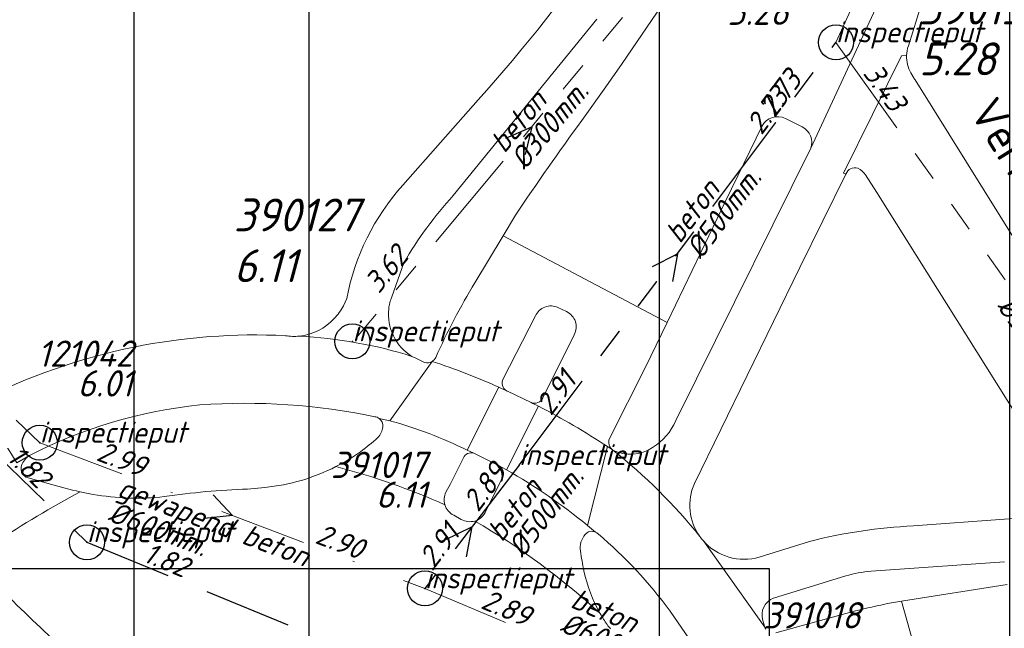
# Model space of a CAD drawing. Extents: x 148869 to 161638, y 453607 to 469810.
# Tile 316 of 656: x 155241 to 155298, y 461879 to 461914. Entities that reach past the tile are written whole.
import ezdxf
from ezdxf.enums import TextEntityAlignment as Align

# ---------------------------------------------------------------- set-up
doc = ezdxf.new("R2010")
doc.units = 0
doc.header["$PDMODE"] = 32
doc.header["$PDSIZE"] = 2
for name, pattern in [('RI-GWA', [18.45, 6, -1.8, 1.75, -1.8, 1.75, -1.8, 1.75, -1.8]), ('RI-HWA', [7.4, 5, -2.4]), ('RI-VWA', [11, 5, -3, 0, -3])]:
    doc.linetypes.add(name, pattern=pattern)
doc.layers.get('0').update_dxf_attribs({"linetype": 'CONTINUOUS'})
doc.layers.get('DEFPOINTS').update_dxf_attribs({"linetype": 'CONTINUOUS'})
for name, color, linetype in [('2022 hatch', 10, 'CONTINUOUS'), ('2024 hatch', 160, 'CONTINUOUS'), ('B-OI-RI-BOB-T18-niet meenemen', 252, 'CONTINUOUS'), ('B-OI-RI-DIAMETER-T18-niet meenemen', 252, 'CONTINUOUS'), ('B-OI-RI-GWA_TRANSPORTLEIDING-G-niet meenemen', 252, 'RI-GWA'), ('B-OI-RI-HWA-PUTDEKSELHOOGTE-T25-niet meenemen', 252, 'CONTINUOUS'), ('B-OI-RI-HWA_TRANSPORTLEIDING-G-niet meenemen', 252, 'RI-HWA'), ('B-OI-RI-MATERIAAL-T18-niet meenemen', 252, 'CONTINUOUS'), ('B-OI-RI-STROOMRICHTING-S-niet meenemen', 252, 'CONTINUOUS'), ('B-OI-RI-VWA_PUTDEKSELHOOGTE-T25-niet meenemen', 252, 'CONTINUOUS'), ('gemengd', 252, 'CONTINUOUS'), ('gs dwa', 252, 'CONTINUOUS'), ('gs rwa', 252, 'CONTINUOUS')]:
    doc.layers.add(name, color=color, linetype=linetype)
for name, color, linetype, lineweight in [('B-OI-RI-GWA-MATERIAAL-T18', 10, 'CONTINUOUS', 18), ('B-OI-RI-GWA-PUTDEKSELHOOGTE-T25', 10, 'CONTINUOUS', 25), ('B-OI-RI-GWA_BOB-T18', 10, 'CONTINUOUS', 18), ('B-OI-RI-GWA_DIAMETER-T18', 10, 'CONTINUOUS', 18), ('B-OI-RI-GWA_PUTNUMMER-T18', 10, 'CONTINUOUS', 18), ('B-OI-RI-GWA_RIOOLPUT-S', 10, 'CONTINUOUS', 25), ('B-OI-RI-GWA_TRANSPORTLEIDING-G', 10, 'RI-GWA', 18), ('B-OI-RI-STROOMRICHTING-S', 252, 'CONTINUOUS', 25), ('B-OI-RI-VWA_TRANSPORTLEIDING-G-niet meenemen', 252, 'RI-VWA', 18), ('B-RO-OG-TOPOGRAFIE-T18', 2, 'CONTINUOUS', 18), ('B-RO-VH-VERHARDING_ASFALT-GV', 251, 'CONTINUOUS', 18)]:
    doc.layers.add(name, color=color, linetype=linetype, lineweight=lineweight)
doc.styles.add('iso15', font='ISO.shx', dxfattribs={"oblique": 15})
doc.styles.add('NLCS-ISO-M200-T18', font='NLCS-ISO.ttf', dxfattribs={"height": 0.36})
doc.styles.add('NLCS-ISO-M500-T18_CURSIEF', font='NLCS-ISO.ttf', dxfattribs={"oblique": 15, "height": 0.9})
doc.styles.add('NLCS-ISO-M750-T25_CURSIEF', font='NLCS-ISO.ttf', dxfattribs={"oblique": 15, "height": 1.875})
doc.styles.add('NLCS-ISO-M750_CURSIEF', font='NLCS-ISO.ttf', dxfattribs={"oblique": 15})

# ---------------------------------------------------------------- blocks, each defined once
blk = doc.blocks.new('ACMAP_ANN_TEMPLATE_gwa-diam')
at = {"color": 0, "linetype": 'ByBlock', "style": 'NLCS-ISO-M500-T18_CURSIEF', "oblique": 15}
blk.add_attdef('gwa-diam', (-2.2, -1.3), '', height=1.2, dxfattribs=at)
blk = doc.blocks.new('ACMAP_ANN_TEMPLATE_gwa-materiaal')
at = {"color": 0, "linetype": 'ByBlock', "style": 'NLCS-ISO-M500-T18_CURSIEF', "oblique": 15}
blk.add_attdef('gwa-mat', (-2.2, 0.2), '', height=1.2, dxfattribs=at)
blk = doc.blocks.new('ACMAP_ANN_TEMPLATE_gwa-nap-l')
at = {"color": 0, "linetype": 'ByBlock', "style": 'NLCS-ISO-M500-T18_CURSIEF', "oblique": 15}
blk.add_attdef('gwa-nap-l', (2.3, 0.2), '', height=1.2, dxfattribs=at)
blk = doc.blocks.new('ACMAP_ANN_TEMPLATE_gwa-nap-r')
at = {"color": 0, "linetype": 'ByBlock', "style": 'NLCS-ISO-M500-T18_CURSIEF', "oblique": 15}
blk.add_attdef('gwa-nap-r', (-5.6, 0.2), '', height=1.2, dxfattribs=at)
blk = doc.blocks.new('ACMAP_ANN_TEMPLATE_type knoop')
at = {"layer": 'DEFPOINTS', "style": 'NLCS-ISO-M500-T18_CURSIEF', "oblique": 15}
blk.add_attdef('type_knoop', (0, 0), '', height=1.2, dxfattribs=at)
blk = doc.blocks.new('ACMAP_ANN_TEMPLATE_gwa-puth')
at = {"color": 0, "linetype": 'ByBlock', "style": 'NLCS-ISO-M750-T25_CURSIEF', "oblique": 15}
blk.add_attdef('gwa-puth', (3, -5), '', height=1.875, dxfattribs=at)
blk = doc.blocks.new('ACMAP_ANN_TEMPLATE_gwa-putnr')
at = {"color": 0, "linetype": 'ByBlock', "style": 'NLCS-ISO-M750-T25_CURSIEF', "oblique": 15}
blk.add_attdef('gwa-putnr', (3, -2.1), '', height=1.875, dxfattribs=at)
blk = doc.blocks.new('ACMAP_ANN_TEMPLATE_diam')
at = {"color": 0, "linetype": 'ByBlock', "style": 'iso15', "oblique": 15}
blk.add_attdef('diam', (0.5, -1.3), '', height=1.2, dxfattribs=at)
blk = doc.blocks.new('ACMAP_ANN_TEMPLATE_mat')
at = {"color": 0, "linetype": 'ByBlock', "style": 'iso15', "oblique": 15}
blk.add_attdef('mat', (0.5, 0.2), '', height=1.2, dxfattribs=at)
blk = doc.blocks.new('ACMAP_ANN_TEMPLATE_nap-l')
at = {"color": 0, "linetype": 'ByBlock', "style": 'iso15', "oblique": 15}
blk.add_attdef('nap-l', (3.3, 0.2), '', height=1.2, dxfattribs=at)
blk = doc.blocks.new('ACMAP_ANN_TEMPLATE_nap-r')
at = {"color": 0, "linetype": 'ByBlock', "style": 'iso15', "oblique": 15}
blk.add_attdef('nap-r', text='', height=1.2, dxfattribs=at).set_placement((-4.1, 0.2), align=Align.RIGHT)
blk = doc.blocks.new('ACMAP_ANN_TEMPLATE_puth-gem')
blk = doc.blocks.new('ACMAP_ANN_TEMPLATE_puth-dwa')
at = {"color": 0, "linetype": 'ByBlock', "style": 'iso15', "oblique": 15}
blk.add_attdef('puth-dwa', text='', height=1.5, dxfattribs=at).set_placement((2.7, 1), align=Align.RIGHT)
blk = doc.blocks.new('ACMAP_ANN_TEMPLATE_putnr-dwa')
at = {"color": 0, "linetype": 'ByBlock', "style": 'iso15', "oblique": 15}
blk.add_attdef('putnr-dwa', text='', height=1.5, dxfattribs=at).set_placement((2.7, 2.7), align=Align.RIGHT)

msp = doc.modelspace()

# ---------------------------------------------------------------- hatches: boundary and pattern name
at = {"layer": '2022 hatch'}
h = msp.add_hatch(dxfattribs=at)
h.set_pattern_fill('ANSI31', color=256, scale=19.992, angle=45)
h.set_pattern_definition([(90, (0, 0), (-19.992, 0), [])])
h.paths.add_polyline_path([(155957.388, 462199.724), (155824.598, 462339.47), (155809.402, 462364.77), (155712.061, 462492.349), (155741.324, 462534.936), (155724.447, 462653.497), (155647.562, 462844.836), (155571.032, 462835.784), (155539.498, 462940.928), (155214.406, 462860.043), (154975.035, 462800.215), (154771.747, 462639.509), (154795.059, 462617.836), (154687.68, 462525.32), (154739.275, 462359.608), (154777.217, 462294.152), (154815.258, 462238.263), (154900.318, 462169.47), (154928.549, 462144.027), (154992.389, 461993.67), (155064.085, 461959.845), (155069.754, 461944.783), (155080.623, 461929.02), (155099.543, 461841.435), (155124.54, 461788.653), (155176.213, 461747.526), (155253.101, 461670.144), (155301.179, 461625.416), (155386.96, 461536.3), (155426.743, 461562.755), (155670.404, 461472.539), (155778.97, 461514.91), (155823.821, 461578.908), (155914.942, 461739.532), (155884.36, 461781.396), (155900.671, 461812.327), (155940.194, 461941.246), (155946.895, 461971.718), (155993.497, 462030.178), (155993.118, 462149.221)])
at = {"layer": '2024 hatch'}
h = msp.add_hatch(dxfattribs=at)
h.set_pattern_fill('ANSI31', color=256, scale=29.988, angle=45)
h.set_pattern_definition([(90, (0, 0), (-29.988, 0), [])])
h.paths.add_polyline_path([(154831.694, 462220.786), (155444.64, 461906.596), (155731.699, 461985.627), (155857.303, 461818.438), (156014.781, 461601.834), (156060.402, 461536.419), (156081.902, 461465.462), (156157.242, 461082.374), (155797.145, 460855.732), (155567.09, 461168.914), (155534.07, 461230.342), (155509.317, 461273.713), (155475.227, 461315.96), (155413.292, 461389.046)])

# ---------------------------------------------------------------- linework, layer by layer
at = {"layer": 'B-OI-RI-GWA_RIOOLPUT-S', "color": 251}
for p in [(155287.95, 461912.86), (155260.35, 461895.79)]:
    msp.add_point(p, dxfattribs=at)
at = {"layer": 'B-OI-RI-GWA_TRANSPORTLEIDING-G', "color": 251}
for p, q in [((155287.95, 461912.86), (155305.17, 461950.96)), ((155280.75, 461920.27), (155260.42, 461895.81)), ((155269.86, 461888.73), (155287.95, 461912.86)), ((155287.95, 461912.86), (155310.91, 461880.66))]:
    msp.add_line(p, q, dxfattribs=at)
at = {"layer": 'B-OI-RI-GWA_TRANSPORTLEIDING-G-niet meenemen'}
for q in [(155287.95, 461912.86), (155264.49, 461881.69)]:
    msp.add_line((155269.86, 461888.73), q, dxfattribs=at)
at = {"layer": 'B-OI-RI-HWA_TRANSPORTLEIDING-G-niet meenemen'}
for p, q in [((155185.95, 461941.6), (155245.2, 461884.33)), ((155245.2, 461884.33), (155281.02, 461869.57))]:
    msp.add_line(p, q, dxfattribs=at)
at = {"layer": 'B-OI-RI-STROOMRICHTING-S', "color": 251}
msp.add_lwpolyline([(155269.105, 461907.39), (155270.585, 461908.04), (155270.215, 461906.47)], dxfattribs=at)
at = {"layer": 'B-OI-RI-STROOMRICHTING-S-niet meenemen'}
for points in [[(155277.47, 461900.07), (155278.9, 461900.79), (155278.62, 461899.21)], [(155252.41, 461887.03), (155253.5, 461885.85), (155251.9, 461885.69)], [(155265.61, 461884.44), (155267.17, 461885.21), (155266.85, 461883.5)]]:
    msp.add_lwpolyline(points, dxfattribs=at)
at = {"layer": 'B-OI-RI-VWA_TRANSPORTLEIDING-G-niet meenemen'}
for p, q in [((155184.97, 461944.95), (155242.51, 461890.01)), ((155242.51, 461890.01), (155264.49, 461881.69)), ((155264.49, 461881.69), (155284.87, 461873.08))]:
    msp.add_line(p, q, dxfattribs=at)
at = {"layer": 'B-RO-VH-VERHARDING_ASFALT-GV', "flags": 128}
for points in [[(155321.239, 461982.374), (155317.973, 461974.349), (155313.93, 461965.44), (155311.157, 461958.938), (155309.55, 461955.284), (155308.345, 461952.49), (155304.656, 461944.347), (155302.241, 461939.041), (155299.36, 461933.121), (155296.42, 461927.23), (155294.077, 461922.736), (155293.883, 461922.363), (155291.715, 461918.014), (155290.592, 461915.621), (155286.517, 461906.815), (155279.986, 461893.651), (155278.803, 461891.268)], [(155292.081, 461912.658), (155293.57, 461917.476), (155295.495, 461921.521), (155296.228, 461923.071), (155297.274, 461925.048), (155299.66, 461929.749), (155302.4, 461935.365)], [(155281.199, 461919.689), (155275.707, 461911.595), (155274.715, 461910.198), (155273.44, 461908.393)], [(155286.517, 461906.815), (155290.592, 461915.621)], [(155266.103, 461904.115), (155274.305, 461914.183)], [(155279.87, 461887.688), (155285.886, 461900.004), (155288.517, 461905.339), (155288.374, 461905.404), (155291.687, 461912.102), (155291.981, 461912.104)], [(155291.981, 461912.104), (155291.687, 461912.102), (155288.374, 461905.404), (155288.517, 461905.339)], [(155292.415, 461910.802), (155292.226, 461911.129)], [(155306.542, 461888.242), (155306.109, 461888.842), (155292.47, 461910.714)], [(155267.524, 461909.573), (155263.228, 461904.713)], [(155285.067, 461908.516), (155286.021, 461908.04)], [(155269.658, 461902.992), (155268.953, 461901.818), (155278.313, 461896.867), (155281.646, 461903.791), (155283.736, 461908.105)], [(155289.644, 461905.309), (155290.287, 461904.29), (155299.96, 461888.854)], [(155275.025, 461890.247), (155277.102, 461894.363), (155277.387, 461894.941), (155278.313, 461896.867), (155268.953, 461901.818), (155267.346, 461899.14)], [(155262.606, 461898.329), (155263.278, 461900.272)], [(155260.028, 461898.245), (155259.846, 461897.83)], [(155272.082, 461897.723), (155272.569, 461897.49)], [(155268.954, 461893.657), (155270.792, 461897.242)], [(155273.003, 461896.169), (155271.213, 461892.572)], [(155264.468, 461894.589), (155263.969, 461894.832), (155263.752, 461894.937)], [(155261.881, 461891.39), (155262.494, 461891.267), (155264.905, 461894.646)], [(155264.905, 461894.646), (155262.494, 461891.267)], [(155266.904, 461889.582), (155268.711, 461893.174)], [(155269.153, 461892.971), (155268.711, 461893.174), (155266.904, 461889.582), (155267.274, 461889.411), (155268.725, 461888.692)], [(155268.711, 461893.174), (155269.153, 461892.971)], [(155270.547, 461892.303), (155269.21, 461892.945)], [(155239.027, 461892.363), (155239.089, 461892.226), (155239.097, 461892.21), (155241.204, 461888.854), (155241.923, 461889.287)], [(155268.725, 461888.692), (155269.147, 461888.457), (155270.971, 461892.089)], [(155270.971, 461892.089), (155269.147, 461888.457)], [(155262.494, 461891.267), (155261.881, 461891.39)], [(155274.91, 461889.79), (155273.774, 461885.284)], [(155273.774, 461885.284), (155274.91, 461889.79)], [(155274.91, 461889.79), (155275.204, 461889.593)], [(155275.217, 461889.584), (155275.204, 461889.593), (155274.91, 461889.79)], [(155241.923, 461889.287), (155241.204, 461888.854)], [(155267.274, 461889.411), (155266.904, 461889.582)], [(155265.687, 461887.183), (155265.945, 461887.664), (155266.683, 461889.143)], [(155269.147, 461888.457), (155268.725, 461888.692)], [(155243.112, 461887.646), (155241.708, 461888.05)], [(155268.915, 461887.996), (155268.146, 461886.468), (155267.92, 461886.019)], [(155255.361, 461887.457), (155254.372, 461887.361)], [(155266.565, 461885.632), (155266.138, 461885.867)], [(155310.437, 461885.141), (155300.188, 461885.825), (155297.572, 461885.647), (155292.367, 461885.257)], [(155283.882, 461879.472), (155280.381, 461884.403)], [(155280.381, 461884.403), (155283.882, 461879.472), (155283.767, 461879.866)], [(155286.449, 461884.378), (155283.575, 461883.478)], [(155289.954, 461882.668), (155297.567, 461883.206)], [(155284.393, 461881.14), (155288.511, 461882.401)], [(155297.729, 461881.913), (155291.684, 461880.962), (155294.551, 461870.803)], [(155288.1, 461868.852), (155292.976, 461870.308), (155293.405, 461870.443), (155294.551, 461870.803), (155291.684, 461880.962), (155290.899, 461880.838), (155290.503, 461880.745)], [(155278.482, 461880.395), (155279.567, 461878.815)], [(155289.323, 461880.477), (155289.062, 461880.404), (155284.521, 461879.152)]]:
    msp.add_lwpolyline(points, dxfattribs=at)
at = {"layer": 'B-RO-VH-VERHARDING_ASFALT-GV'}
for points in [[(155281.088, 461929.2, -0.062994), (155267.524, 461909.573)], [(155291.981, 461912.104, -0.075944), (155292.081, 461912.658)], [(155292.226, 461911.129, -0.136308), (155291.981, 461912.104)], [(155292.47, 461910.714, -0.034729), (155292.415, 461910.802)], [(155273.44, 461908.393, 0.011021), (155269.658, 461902.992)], [(155283.736, 461908.105, -0.40191), (155285.067, 461908.516)], [(155286.021, 461908.04, -0.365602), (155286.517, 461906.815)], [(155288.517, 461905.339, -0.412278), (155289.2, 461905.683)], [(155289.2, 461905.683, -0.09792), (155289.644, 461905.309)], [(155263.228, 461904.713, 0.136961), (155260.028, 461898.245)], [(155263.278, 461900.272, -0.051623), (155266.103, 461904.115)], [(155267.346, 461899.14, 0.031122), (155265.105, 461894.879)], [(155262.427, 461897.654, -0.085137), (155262.606, 461898.329)], [(155259.846, 461897.83, -0.080754), (155259.303, 461897.098)], [(155263.752, 461894.937, -0.291906), (155262.427, 461897.654)], [(155270.792, 461897.242, -0.422173), (155272.082, 461897.723)], [(155259.303, 461897.098, -0.189247), (155257.323, 461896.091)], [(155272.569, 461897.49, -0.437346), (155273.003, 461896.169)], [(155256.528, 461896.119, 0.062782), (155247.878, 461895.464)], [(155257.323, 461896.091, -0.065461), (155256.528, 461896.119)], [(155257.323, 461896.091, -0.063456), (155263.752, 461894.937)], [(155263.752, 461894.937, 0.063456), (155257.323, 461896.091)], [(155247.878, 461895.464, 0.067917), (155239.027, 461892.363)], [(155265.105, 461894.879, -0.149777), (155264.905, 461894.646)], [(155264.905, 461894.646, -0.221486), (155264.468, 461894.589)], [(155264.905, 461894.646, -0.027604), (155268.711, 461893.174)], [(155268.711, 461893.174, 0.027604), (155264.905, 461894.646)], [(155269.153, 461892.971, -0.415189), (155268.954, 461893.657)], [(155269.21, 461892.945, -0.035669), (155269.153, 461892.971)], [(155271.213, 461892.572, -0.422184), (155270.547, 461892.303)], [(155241.923, 461889.287, -0.092324), (155251.652, 461892.171)], [(155251.652, 461892.171, -0.068973), (155261.627, 461891.491)], [(155270.547, 461892.303, -0.003759), (155270.971, 461892.089)], [(155270.971, 461892.089, 0.003759), (155270.547, 461892.303)], [(155270.971, 461892.089, -0.02787), (155274.91, 461889.79)], [(155274.91, 461889.79, 0.02787), (155270.971, 461892.089)], [(155261.627, 461891.491, -0.137907), (155261.881, 461891.39)], [(155262.079, 461890.913, -0.162676), (155261.803, 461890.298)], [(155261.881, 461891.39, -0.271823), (155262.079, 461890.913)], [(155262.494, 461891.267, -0.04576), (155266.904, 461889.582)], [(155266.904, 461889.582, 0.04576), (155262.494, 461891.267)], [(155278.803, 461891.268, -0.157532), (155277.488, 461889.739)], [(155261.803, 461890.298, -0.028318), (155260.806, 461889.496)], [(155275.204, 461889.593, -0.362048), (155275.025, 461890.247)], [(155277.488, 461889.739, -0.266454), (155275.217, 461889.584)], [(155241.468, 461888.71, -0.172363), (155241.923, 461889.287)], [(155260.806, 461889.496, -0.036524), (155259.411, 461888.645)], [(155266.683, 461889.143, -0.375845), (155267.274, 461889.411)], [(155280.185, 461884.651, 0.056661), (155275.217, 461889.584)], [(155275.217, 461889.584, -0.056661), (155280.185, 461884.651)], [(155241.708, 461888.05, -0.329685), (155241.468, 461888.71)], [(155259.411, 461888.645, -0.094906), (155255.361, 461887.457)], [(155265.633, 461886.467, 0.041164), (155259.411, 461888.645)], [(155259.411, 461888.645, -0.041164), (155265.633, 461886.467)], [(155268.725, 461888.692, -0.399465), (155268.915, 461887.996)], [(155269.147, 461888.457, -0.043018), (155273.774, 461885.284)], [(155273.774, 461885.284, 0.043018), (155269.147, 461888.457)], [(155244.807, 461887.208, -0.02009), (155243.112, 461887.646)], [(155280.185, 461884.651, -0.264396), (155279.87, 461887.688)], [(155239.969, 461884.303, -0.02416), (155244.807, 461887.208)], [(155244.807, 461887.208, 0.02416), (155239.969, 461884.303)], [(155245.548, 461887.06, -0.008046), (155244.807, 461887.208)], [(155249.615, 461886.931, -0.070567), (155245.548, 461887.06)], [(155254.372, 461887.361, 0.02902), (155249.615, 461886.931)], [(155265.633, 461886.467, -0.18714), (155265.687, 461887.183)], [(155266.138, 461885.867, -0.207341), (155265.633, 461886.467)], [(155267.92, 461886.019, -0.200817), (155267.334, 461885.539)], [(155267.334, 461885.539, -0.206727), (155266.565, 461885.632)], [(155274.497, 461880.252, 0.055736), (155267.334, 461885.539)], [(155267.334, 461885.539, -0.055736), (155274.497, 461880.252)], [(155273.774, 461885.284, -0.005032), (155274.223, 461884.909)], [(155274.223, 461884.909, 0.005032), (155273.774, 461885.284)], [(155292.367, 461885.257, 0.050183), (155286.449, 461884.378)], [(155273.367, 461883.824, -0.23444), (155273.644, 461884.768)], [(155273.644, 461884.768, -0.34391), (155274.223, 461884.909)], [(155274.223, 461884.909, -0.102146), (155274.378, 461884.799)], [(155274.378, 461884.799, -0.058292), (155278.482, 461880.395)], [(155280.381, 461884.403, -0.026662), (155280.185, 461884.651)], [(155283.575, 461883.478, -0.291516), (155280.381, 461884.403)], [(155273.563, 461882.698, -0.015816), (155273.367, 461883.824)], [(155245.666, 461876.479, -0.003509), (155238.546, 461883.322)], [(155274.497, 461880.252, -0.07349), (155273.563, 461882.698)], [(155288.511, 461882.401, -0.053454), (155289.954, 461882.668)], [(155283.767, 461879.866, -0.389413), (155284.393, 461881.14)], [(155290.503, 461880.745, -0.001612), (155289.323, 461880.477)], [(155274.885, 461879.624, -0.019526), (155274.497, 461880.252)], [(155275.091, 461879.38, -0.017652), (155274.885, 461879.624)], [(155283.943, 461879.373, -0.050141), (155283.882, 461879.472)]]:
    msp.add_lwpolyline(points, format="xyb", dxfattribs=at)
at = {"layer": 'DEFPOINTS', "flags": 128}
msp.add_lwpolyline([(154734.486, 461779.138), (154734.486, 462209.638), (155349.487, 462209.638), (155349.487, 461876.761), (155284.16, 461876.761), (155284.16, 461882.808), (155208.535, 461882.808), (155208.535, 461779.138)], close=True, dxfattribs=at)
at = {"layer": 'gemengd'}
msp.add_point((155287.95, 461912.86), dxfattribs=at)
at = {"layer": 'gs dwa'}
for p in [(155242.51, 461890.01), (155264.49, 461881.69)]:
    msp.add_point(p, dxfattribs=at)
at = {"layer": 'gs rwa'}
msp.add_point((155245.2, 461884.33), dxfattribs=at)

# ---------------------------------------------------------------- block references
at = {"layer": 'B-OI-RI-BOB-T18-niet meenemen'}
ref = msp.add_blockref('ACMAP_ANN_TEMPLATE_nap-r', (155287.95, 461912.86), dxfattribs=dict(at, rotation=53.14150147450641))
ref.add_attrib('nap-r', '2.73', dxfattribs={"layer": '0', "color": 0, "linetype": 'ByBlock', "height": 1.2, "rotation": 53.1415, "style": 'NLCS-ISO-M750_CURSIEF', "oblique": 15}).set_placement((155285.331, 461909.699), align=Align.RIGHT)
ref = msp.add_blockref('ACMAP_ANN_TEMPLATE_nap-l', (155269.86, 461888.73), dxfattribs=dict(at, rotation=53.14150147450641))
ref.add_attrib('nap-l', '2.91', (155271.679, 461891.49), dxfattribs={"layer": '0', "color": 0, "linetype": 'ByBlock', "height": 1.2, "rotation": 53.1415, "style": 'NLCS-ISO-M750_CURSIEF', "oblique": 15})
ref = msp.add_blockref('ACMAP_ANN_TEMPLATE_nap-r', (155245.2, 461884.33), dxfattribs=dict(at, rotation=315.973521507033))
ref.add_attrib('nap-r', '1.82', dxfattribs={"layer": '0', "color": 0, "linetype": 'ByBlock', "height": 1.2, "rotation": 315.9735, "style": 'NLCS-ISO-M750_CURSIEF', "oblique": 15}).set_placement((155242.391, 461887.323), align=Align.RIGHT)
ref = msp.add_blockref('ACMAP_ANN_TEMPLATE_nap-l', (155242.51, 461890.01), dxfattribs=dict(at, rotation=339.2670460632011))
ref.add_attrib('nap-l', '2.99', (155245.667, 461889.029), dxfattribs={"layer": '0', "color": 0, "linetype": 'ByBlock', "height": 1.2, "rotation": 339.267, "style": 'NLCS-ISO-M750_CURSIEF', "oblique": 15})
ref = msp.add_blockref('ACMAP_ANN_TEMPLATE_nap-l', (155265.676, 461883.25), dxfattribs=dict(at, rotation=52.66418805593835))
ref.add_attrib('nap-l', '2.89', (155267.519, 461885.995), dxfattribs={"layer": '0', "color": 0, "linetype": 'ByBlock', "height": 1.2, "rotation": 52.6642, "style": 'NLCS-ISO-M750_CURSIEF', "oblique": 15})
ref = msp.add_blockref('ACMAP_ANN_TEMPLATE_nap-r', (155264.49, 461881.69), dxfattribs=dict(at, rotation=339.2670460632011))
ref.add_attrib('nap-r', '2.90', dxfattribs={"layer": '0', "color": 0, "linetype": 'ByBlock', "height": 1.2, "rotation": 339.267, "style": 'NLCS-ISO-M750_CURSIEF', "oblique": 15}).set_placement((155260.726, 461883.329), align=Align.RIGHT)
ref = msp.add_blockref('ACMAP_ANN_TEMPLATE_nap-r', (155269.191, 461887.932), dxfattribs=dict(at, rotation=52.66418805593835))
ref.add_attrib('nap-r', '2.91', dxfattribs={"layer": '0', "color": 0, "linetype": 'ByBlock', "height": 1.2, "rotation": 52.6642, "style": 'NLCS-ISO-M750_CURSIEF', "oblique": 15}).set_placement((155266.545, 461884.794), align=Align.RIGHT)
ref = msp.add_blockref('ACMAP_ANN_TEMPLATE_nap-l', (155245.2, 461884.33), dxfattribs=dict(at, rotation=337.6053853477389))
ref.add_attrib('nap-l', '1.82', (155248.327, 461883.258), dxfattribs={"layer": '0', "color": 0, "linetype": 'ByBlock', "height": 1.2, "rotation": 337.6054, "style": 'NLCS-ISO-M750_CURSIEF', "oblique": 15})
ref = msp.add_blockref('ACMAP_ANN_TEMPLATE_nap-l', (155264.49, 461881.69), dxfattribs=dict(at, rotation=337.0972542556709))
ref.add_attrib('nap-l', '2.89', (155267.608, 461880.59), dxfattribs={"layer": '0', "color": 0, "linetype": 'ByBlock', "height": 1.2, "rotation": 337.0973, "style": 'NLCS-ISO-M750_CURSIEF', "oblique": 15})
at = {"layer": 'B-OI-RI-DIAMETER-T18-niet meenemen'}
ref = msp.add_blockref('ACMAP_ANN_TEMPLATE_diam', (155278.905, 461900.795), dxfattribs=dict(at, rotation=53.14150147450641))
ref.add_attrib('diam', '%%c500mm.', (155280.245, 461900.415), dxfattribs={"layer": '0', "color": 0, "linetype": 'ByBlock', "height": 1.2, "rotation": 53.1415, "style": 'NLCS-ISO-M750_CURSIEF', "oblique": 15})
ref = msp.add_blockref('ACMAP_ANN_TEMPLATE_diam', (155268.734, 461883.763), dxfattribs=dict(at, rotation=52.66418805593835))
ref.add_attrib('diam', '%%c500mm.', (155270.071, 461883.373), dxfattribs={"layer": '0', "color": 0, "linetype": 'ByBlock', "height": 1.2, "rotation": 52.6642, "style": 'NLCS-ISO-M750_CURSIEF', "oblique": 15})
ref = msp.add_blockref('ACMAP_ANN_TEMPLATE_diam', (155246.322, 461886.965), dxfattribs=dict(at, rotation=339.2670460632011))
ref.add_attrib('diam', '%%c600mm.', (155246.33, 461885.572), dxfattribs={"layer": '0', "color": 0, "linetype": 'ByBlock', "height": 1.2, "rotation": 339.267, "style": 'NLCS-ISO-M750_CURSIEF', "oblique": 15})
ref = msp.add_blockref('ACMAP_ANN_TEMPLATE_diam', (155272.181, 461880.655), dxfattribs=dict(at, rotation=337.0972542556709))
ref.add_attrib('diam', '%%c600mm.', (155272.136, 461879.263), dxfattribs={"layer": '0', "color": 0, "linetype": 'ByBlock', "height": 1.2, "rotation": 337.0973, "style": 'NLCS-ISO-M750_CURSIEF', "oblique": 15})
at = {"layer": 'B-OI-RI-GWA-MATERIAAL-T18', "color": 251, "rotation": 50.26823688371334}
msp.add_blockref('ACMAP_ANN_TEMPLATE_gwa-materiaal', (155270.585, 461908.04), dxfattribs=at).add_auto_attribs({'gwa-mat': 'beton'})
at = {"layer": 'B-OI-RI-GWA-PUTDEKSELHOOGTE-T25', "color": 251}
for p, values in [((155289.697, 461915.983), {'gwa-puth': '5.28'}), ((155250.58, 461904.173), {'gwa-puth': '6.11'})]:
    msp.add_blockref('ACMAP_ANN_TEMPLATE_gwa-puth', p, dxfattribs=at).add_auto_attribs(values)
at = {"layer": 'B-OI-RI-GWA_BOB-T18', "color": 251}
for name, p, rotation, values in [('ACMAP_ANN_TEMPLATE_gwa-nap-l', (155287.95, 461912.86), 305.4905207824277, {'gwa-nap-l': '3.43'}), ('ACMAP_ANN_TEMPLATE_gwa-nap-r', (155287.95, 461912.86), 53.14150147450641, {'gwa-nap-r': '2.73'}), ('ACMAP_ANN_TEMPLATE_gwa-nap-r', (155265.592, 461902.642), 50.26823688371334, {'gwa-nap-r': '3.62'})]:
    msp.add_blockref(name, p, dxfattribs=dict(at, rotation=rotation)).add_auto_attribs(values)
at = {"layer": 'B-OI-RI-GWA_DIAMETER-T18', "color": 251}
for p, rotation in [((155270.585, 461908.04), 50.26823688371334), ((155299.43, 461896.76), 305.4905207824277)]:
    msp.add_blockref('ACMAP_ANN_TEMPLATE_gwa-diam', p, dxfattribs=dict(at, rotation=rotation)).add_auto_attribs({'gwa-diam': '%%c300mm.'})
at = {"layer": 'B-OI-RI-GWA_PUTNUMMER-T18', "color": 251}
for p, values in [((155289.697, 461915.983), {'gwa-putnr': '390130'}), ((155250.58, 461904.173), {'gwa-putnr': '390127'})]:
    msp.add_blockref('ACMAP_ANN_TEMPLATE_gwa-putnr', p, dxfattribs=at).add_auto_attribs(values)
at = {"layer": 'B-OI-RI-HWA-PUTDEKSELHOOGTE-T25-niet meenemen'}
ref = msp.add_blockref('ACMAP_ANN_TEMPLATE_puth-gem', (155287.95, 461912.86), dxfattribs=at)
ref.add_attrib('puth-gem', '5.28', dxfattribs={"layer": '0', "color": 0, "linetype": 'ByBlock', "height": 1.5, "style": 'NLCS-ISO-M750_CURSIEF', "oblique": 15}).set_placement((155285.25, 461913.86), align=Align.RIGHT)
at = {"layer": 'B-OI-RI-MATERIAAL-T18-niet meenemen'}
ref = msp.add_blockref('ACMAP_ANN_TEMPLATE_mat', (155278.905, 461900.795), dxfattribs=dict(at, rotation=53.14150147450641))
ref.add_attrib('mat', 'beton', (155279.045, 461901.315), dxfattribs={"layer": '0', "color": 0, "linetype": 'ByBlock', "height": 1.2, "rotation": 53.1415, "style": 'NLCS-ISO-M750_CURSIEF', "oblique": 15})
ref = msp.add_blockref('ACMAP_ANN_TEMPLATE_mat', (155268.734, 461883.763), dxfattribs=dict(at, rotation=52.66418805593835))
ref.add_attrib('mat', 'beton', (155268.878, 461884.282), dxfattribs={"layer": '0', "color": 0, "linetype": 'ByBlock', "height": 1.2, "rotation": 52.6642, "style": 'NLCS-ISO-M750_CURSIEF', "oblique": 15})
ref = msp.add_blockref('ACMAP_ANN_TEMPLATE_mat', (155246.322, 461886.965), dxfattribs=dict(at, rotation=339.2670460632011))
ref.add_attrib('mat', 'gewapend beton', (155246.861, 461886.975), dxfattribs={"layer": '0', "color": 0, "linetype": 'ByBlock', "height": 1.2, "rotation": 339.267, "style": 'NLCS-ISO-M750_CURSIEF', "oblique": 15})
ref = msp.add_blockref('ACMAP_ANN_TEMPLATE_mat', (155272.181, 461880.655), dxfattribs=dict(at, rotation=337.0972542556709))
ref.add_attrib('mat', 'beton', (155272.719, 461880.644), dxfattribs={"layer": '0', "color": 0, "linetype": 'ByBlock', "height": 1.2, "rotation": 337.0973, "style": 'NLCS-ISO-M750_CURSIEF', "oblique": 15})
at = {"layer": 'B-OI-RI-VWA_PUTDEKSELHOOGTE-T25-niet meenemen'}
ref = msp.add_blockref('ACMAP_ANN_TEMPLATE_putnr-dwa', (155245.113, 461891.645), dxfattribs=at)
ref.add_attrib('putnr-dwa', '121042', dxfattribs={"layer": '0', "color": 0, "linetype": 'ByBlock', "height": 1.5, "style": 'NLCS-ISO-M750_CURSIEF', "oblique": 15}).set_placement((155247.813, 461894.345), align=Align.RIGHT)
ref = msp.add_blockref('ACMAP_ANN_TEMPLATE_puth-dwa', (155245.113, 461891.645), dxfattribs=at)
ref.add_attrib('puth-dwa', '6.01', dxfattribs={"layer": '0', "color": 0, "linetype": 'ByBlock', "height": 1.5, "style": 'NLCS-ISO-M750_CURSIEF', "oblique": 15}).set_placement((155247.813, 461892.645), align=Align.RIGHT)
ref = msp.add_blockref('ACMAP_ANN_TEMPLATE_putnr-dwa', (155261.887, 461885.294), dxfattribs=at)
ref.add_attrib('putnr-dwa', '391017', dxfattribs={"layer": '0', "color": 0, "linetype": 'ByBlock', "height": 1.5, "style": 'NLCS-ISO-M750_CURSIEF', "oblique": 15}).set_placement((155264.587, 461887.994), align=Align.RIGHT)
ref = msp.add_blockref('ACMAP_ANN_TEMPLATE_puth-dwa', (155261.887, 461885.294), dxfattribs=at)
ref.add_attrib('puth-dwa', '6.11', dxfattribs={"layer": '0', "color": 0, "linetype": 'ByBlock', "height": 1.5, "style": 'NLCS-ISO-M750_CURSIEF', "oblique": 15}).set_placement((155264.587, 461886.294), align=Align.RIGHT)
ref = msp.add_blockref('ACMAP_ANN_TEMPLATE_putnr-dwa', (155286.655, 461876.706), dxfattribs=at)
ref.add_attrib('putnr-dwa', '391018', dxfattribs={"layer": '0', "color": 0, "linetype": 'ByBlock', "height": 1.5, "style": 'NLCS-ISO-M750_CURSIEF', "oblique": 15}).set_placement((155289.355, 461879.406), align=Align.RIGHT)
at = {"layer": 'DEFPOINTS'}
for p in [(155287.95, 461912.86), (155260.35, 461895.79), (155242.51, 461890.01), (155269.86, 461888.73), (155245.2, 461884.33), (155264.49, 461881.69)]:
    msp.add_blockref('ACMAP_ANN_TEMPLATE_type knoop', p, dxfattribs=at).add_auto_attribs({'type_knoop': 'inspectieput'})

# ---------------------------------------------------------------- texts
at = {"layer": 'B-RO-OG-TOPOGRAFIE-T18', "style": 'NLCS-ISO-M200-T18'}
msp.add_text('Vermeerstraat', height=1.875, rotation=302, dxfattribs=at).set_placement((155300.539, 461902.636), align=Align.MIDDLE)

doc.saveas('drawing.dxf')
